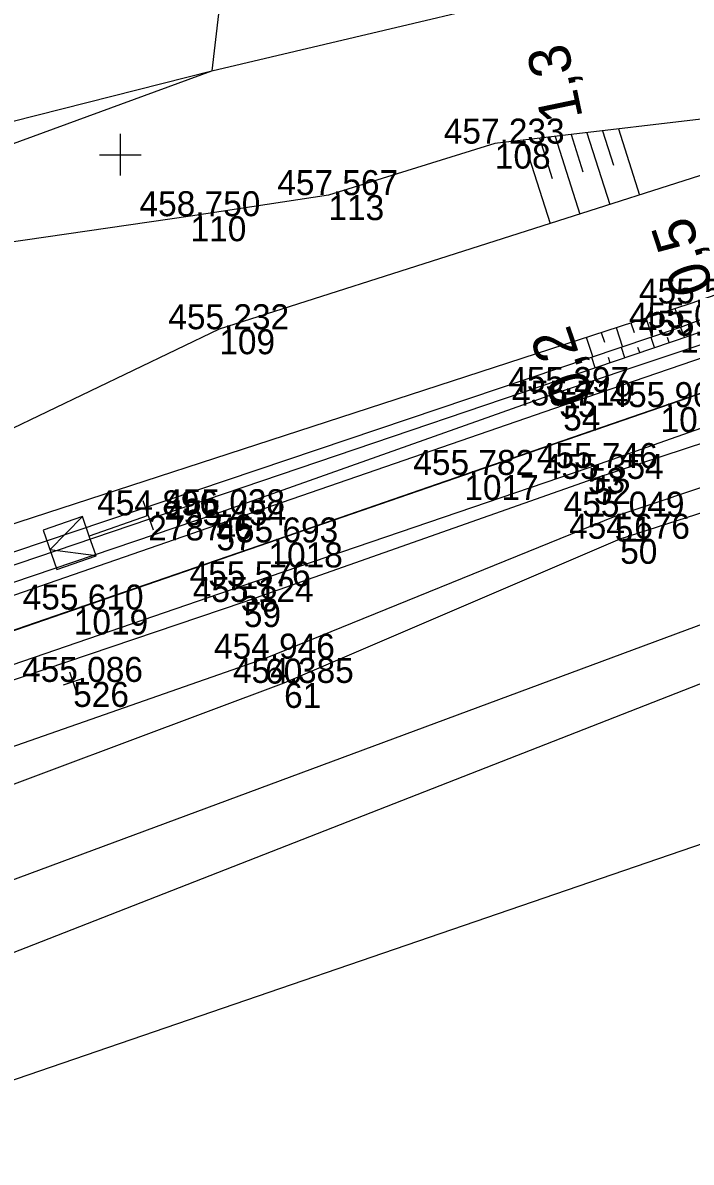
# Model space of a CAD drawing. Extents: x -776734 to -748832, y -1118122 to -976986.
# Drawn here: x -750954.7 to -750922.6, y -1114648.4 to -1114593.7 of the extents above; entities that cross this region are included whole.
import ezdxf

# ---------------------------------------------------------------- set-up
doc = ezdxf.new("R2010")
doc.units = 0
for name, color, linetype in [('KM_Hranice parcel', 7, 'Continuous'), ('Level 61 Křížky', 7, 'Continuous'), ('OSA', 7, 'Continuous'), ('SŽG Vrstva 1', 7, 'Continuous'), ('SŽG Vrstva 4', 7, 'Continuous'), ('SŽG Vrstva 48', 7, 'Continuous'), ('SŽG Vrstva 49', 7, 'Continuous'), ('SŽG Vrstva 53', 7, 'Continuous'), ('SŽG Vrstva 60', 7, 'Continuous'), ('SŽG Vrstva 61', 7, 'Continuous'), ('SŽG Vrstva 7', 7, 'Continuous'), ('SŽG Vrstva 8', 7, 'Continuous')]:
    doc.layers.add(name, color=color, linetype=linetype)

msp = doc.modelspace()

# ---------------------------------------------------------------- linework, layer by layer
at = {"layer": 'KM_Hranice parcel'}
for points in [[(-751154.53, -1114472.31), (-751147.55, -1114479.1), (-751148.65, -1114481.83), (-751152.49, -1114497.62), (-751130.98, -1114497.11), (-751108.06, -1114492.36), (-751077.89, -1114489.91), (-751077.75, -1114475.44), (-751018.04, -1114477.32), (-750975.93, -1114483.83), (-750935.34, -1114508.17), (-750945.62, -1114595.97)], [(-750945.62, -1114595.97), (-750923.65, -1114590.78), (-750909.46, -1114590.94)], [(-751123.4, -1114617.49), (-751113.24, -1114617.58), (-751102.68, -1114616.94), (-751084.8, -1114616.01), (-751048.12, -1114616.42), (-751004.23, -1114610.82), (-750945.62, -1114595.97)], [(-751091.59, -1114651.24), (-751052.09, -1114634.98), (-750945.62, -1114595.97)], [(-750903.28, -1114626.63), (-750977.55, -1114652.09), (-751017.8, -1114665.47), (-751047.63, -1114693.52)]]:
    msp.add_lwpolyline(points, dxfattribs=at)
at = {"layer": 'Level 61 Křížky'}
for p, q in [((-750950, -1114600), (-750950, -1114599)), ((-750951, -1114600), (-750949, -1114600)), ((-750950, -1114601), (-750950, -1114600))]:
    msp.add_line(p, q, dxfattribs=at)
at = {"layer": 'OSA'}
msp.add_line((-751221.2426, -1114714.6428), (-750912.9148, -1114608.268), dxfattribs=at)
at = {"layer": 'SŽG Vrstva 1'}
msp.add_lwpolyline([(-750820.337, -1114576.326), (-750829.58, -1114579.518), (-750838.838, -1114582.712), (-750848.38, -1114586.005), (-750858.075, -1114589.346), (-750867.336, -1114592.541), (-750876.526, -1114595.715), (-750885.989, -1114598.98), (-750895.385, -1114602.229), (-750902.991, -1114604.843), (-750908.211, -1114606.647), (-750914.742, -1114608.898), (-750924.077, -1114612.114), (-750933.495, -1114615.368), (-750942.896, -1114618.61), (-750952.239, -1114621.829), (-750961.799, -1114625.127)], dxfattribs=at)
at = {"layer": 'SŽG Vrstva 4'}
for points in [[(-750909.854, -1114605.662), (-750913.632, -1114606.277), (-750928.936, -1114611.392), (-750945.448, -1114617.255), (-750962.947, -1114623.179), (-750985.088, -1114630.83), (-751003.049, -1114637.15), (-751019.956, -1114643.079), (-751037.537, -1114649.178), (-751047.428, -1114652.085)], [(-750909.854, -1114605.662), (-750913.482, -1114606.81), (-750928.752, -1114612.038), (-750945.395, -1114617.786), (-750962.769, -1114623.789), (-750984.849, -1114631.395), (-751002.837, -1114637.648), (-751019.817, -1114643.56), (-751037.448, -1114649.672)], [(-750908.397, -1114608.245), (-750913.156, -1114610.918), (-750927.279, -1114615.559), (-750944.077, -1114621.468), (-750961.07, -1114627.222), (-750983.47, -1114634.851), (-751001.346, -1114641.244), (-751018.647, -1114647.092), (-751035.567, -1114652.973), (-751044.403, -1114656.035)], [(-750908.397, -1114608.245), (-750913.028, -1114609.922), (-750927.564, -1114615.039), (-750944.227, -1114620.718), (-750961.521, -1114626.651), (-750983.784, -1114634.327), (-751001.734, -1114640.382), (-751018.892, -1114646.443), (-751036.639, -1114652.467)]]:
    msp.add_lwpolyline(points, dxfattribs=at)
at = {"layer": 'SŽG Vrstva 48'}
for p, q in [((-750928.3749, -1114599.0332), (-750927.8022, -1114600.8263)), ((-750927.6164, -1114598.9429), (-750926.5151, -1114602.3912)), ((-750926.8579, -1114598.8527), (-750926.3293, -1114600.5079)), ((-750926.0994, -1114598.7625), (-750925.0862, -1114601.9348)), ((-750930.6504, -1114599.3039), (-750929.3729, -1114603.3039)), ((-750929.8919, -1114599.2136), (-750929.2752, -1114601.1447)), ((-750929.1334, -1114599.1234), (-750927.944, -1114602.8475)), ((-750924.075, -1114607.602), (-750923.922, -1114608.057)), ((-750923.392, -1114607.38), (-750923.059, -1114608.27)), ((-750926.215, -1114608.298), (-750925.901, -1114609.231)), ((-750925.502, -1114608.066), (-750925.346, -1114608.529)), ((-750924.789, -1114607.834), (-750924.479, -1114608.752)), ((-750922.93, -1114608.771), (-750923.11, -1114608.29)), ((-750927.641, -1114608.763), (-750927.323, -1114609.709)), ((-750926.928, -1114608.53), (-750926.77, -1114609)), ((-750924.367, -1114609.259), (-750924.532, -1114608.769)), ((-750923.657, -1114609.018), (-750923.739, -1114608.774)), ((-750925.787, -1114609.741), (-750925.953, -1114609.248)), ((-750925.077, -1114609.5), (-750925.16, -1114609.254)), ((-750927.208, -1114610.223), (-750927.375, -1114609.727)), ((-750926.497, -1114609.982), (-750926.581, -1114609.735))]:
    msp.add_line(p, q, dxfattribs=at)
at = {"layer": 'SŽG Vrstva 49'}
for points in [[(-750914.284, -1114599.037), (-750918.732, -1114597.886), (-750932.03, -1114599.468), (-750940.019, -1114601.94), (-750946.634, -1114602.952), (-750964.627, -1114605.55), (-750992.361, -1114614.436), (-751007.031, -1114618.887), (-751017.906, -1114622.672), (-751017.405, -1114633.573)], [(-750914.284, -1114599.037), (-750918.793, -1114599.925), (-750945.255, -1114608.376), (-750965.923, -1114618.296), (-750985.53, -1114625.726), (-750999.654, -1114628.771), (-751012.193, -1114628.621), (-751015.037, -1114629.632), (-751017.405, -1114633.573)], [(-750971.64, -1114623.079), (-750922.658, -1114607.141), (-750911.92, -1114603.429)], [(-750912.493, -1114604.315), (-750923.138, -1114608.3), (-750971.049, -1114624.437)], [(-750911.848, -1114604.924), (-750922.676, -1114608.685), (-750970.963, -1114625.07)], [(-750907.433, -1114611.535), (-750909.429, -1114611.74), (-750926.275, -1114617.369), (-750943.057, -1114624.185), (-750961.128, -1114630.505), (-750978.395, -1114636.117), (-750986.658, -1114639.578), (-751016.335, -1114647.709)], [(-750986.658, -1114639.578), (-750977.954, -1114637.558), (-750960.694, -1114632.291), (-750942.145, -1114625.351), (-750926.015, -1114618.435), (-750909.195, -1114613.036), (-750906.794, -1114617.513)], [(-750906.794, -1114617.513), (-750919.397, -1114621.544), (-750967.828, -1114639.504)], [(-750904.524, -1114618.563), (-750918.921, -1114624.132), (-750966.612, -1114642.791)]]:
    msp.add_lwpolyline(points, dxfattribs=at)
at = {"layer": 'SŽG Vrstva 53'}
for points in [[(-751091.59, -1114651.24), (-751052.09, -1114634.98), (-750945.62, -1114595.97), (-750923.65, -1114590.78), (-750909.46, -1114590.94), (-750904.52, -1114591.74), (-750900.07, -1114579.45), (-750884.93, -1114572.87), (-750860.41, -1114581.47), (-750789.41, -1114554.45)], [(-750804.97, -1114584.92), (-750894.76, -1114611.21), (-750899.97, -1114614.15), (-750906.35, -1114617.75), (-750903.28, -1114626.63), (-750977.55, -1114652.09), (-751017.8, -1114665.47), (-751047.63, -1114693.52)]]:
    msp.add_lwpolyline(points, dxfattribs=at)
at = {"layer": 'SŽG Vrstva 60'}
for p, q in [((-750932.03, -1114599.468), (-750932.03, -1114599.468)), ((-750940.019, -1114601.94), (-750940.019, -1114601.94)), ((-750946.634, -1114602.952), (-750946.634, -1114602.952)), ((-750922.658, -1114607.141), (-750922.658, -1114607.141)), ((-750923.138, -1114608.3), (-750923.138, -1114608.3)), ((-750945.255, -1114608.376), (-750945.255, -1114608.376)), ((-750922.676, -1114608.685), (-750922.676, -1114608.685)), ((-750928.936, -1114611.392), (-750928.936, -1114611.392)), ((-750928.752, -1114612.038), (-750928.752, -1114612.038)), ((-750924.077, -1114612.114), (-750924.077, -1114612.114)), ((-750933.495, -1114615.368), (-750933.495, -1114615.368)), ((-750927.564, -1114615.039), (-750927.564, -1114615.039)), ((-750927.279, -1114615.559), (-750927.279, -1114615.559)), ((-750948.665, -1114617.312), (-750948.665, -1114617.312)), ((-750945.448, -1114617.255), (-750945.448, -1114617.255)), ((-750926.275, -1114617.369), (-750926.275, -1114617.369)), ((-750945.395, -1114617.786), (-750945.395, -1114617.786)), ((-750942.896, -1114618.61), (-750942.896, -1114618.61)), ((-750926.015, -1114618.435), (-750926.015, -1114618.435)), ((-750944.227, -1114620.718), (-750944.227, -1114620.718)), ((-750952.239, -1114621.829), (-750952.239, -1114621.829)), ((-750944.077, -1114621.468), (-750944.077, -1114621.468)), ((-750943.057, -1114624.185), (-750943.057, -1114624.185)), ((-750952.268, -1114625.303), (-750952.268, -1114625.303)), ((-750942.145, -1114625.351), (-750942.145, -1114625.351))]:
    msp.add_line(p, q, dxfattribs=at)
at = {"layer": 'SŽG Vrstva 7'}
for p, q in [((-750951.7953, -1114625.1399), (-750952.7407, -1114625.4661)), ((-750952.1049, -1114625.7757), (-750952.4311, -1114624.8303))]:
    msp.add_line(p, q, dxfattribs=at)
at = {"layer": 'SŽG Vrstva 8'}
msp.add_line((-750948.4165, -1114618.0196), (-750948.9135, -1114616.6044), dxfattribs=at)
for points in [[(-750948.665, -1114617.312), (-750951.4956, -1114618.3058), (-750951.8269, -1114617.3623), (-750953.7139, -1114618.0249), (-750953.0514, -1114619.9119), (-750951.1643, -1114619.2494), (-750951.4956, -1114618.3058)], [(-750951.1643, -1114619.2494), (-750953.3827, -1114618.9684), (-750951.8269, -1114617.3623)]]:
    msp.add_lwpolyline(points, dxfattribs=at)

# ---------------------------------------------------------------- texts
at = {"layer": 'SŽG Vrstva 48'}
for s, rotation, p in [('1,3', 101.78432, (-750927.8045, -1114598.2083)), ('0,5', 108.0241, (-750921.525, -1114606.383)), ('0,2', 108.74337, (-750927.272, -1114611.62))]:
    msp.add_text(s, height=2, rotation=rotation, dxfattribs=at).set_placement(p)
at = {"layer": 'SŽG Vrstva 60'}
for s, p in [('108', (-750932.03, -1114600.668)), ('113', (-750940.019, -1114603.14)), ('110', (-750946.634, -1114604.152)), ('157', (-750923.138, -1114609.5)), ('109', (-750945.255, -1114609.576)), ('55', (-750928.936, -1114612.592)), ('54', (-750928.752, -1114613.238)), ('1016', (-750924.077, -1114613.314)), ('1017', (-750933.495, -1114616.568)), ('53', (-750927.564, -1114616.239)), ('52', (-750927.279, -1114616.759)), ('2787', (-750948.665, -1114618.512)), ('56', (-750945.448, -1114618.455)), ('51', (-750926.275, -1114618.569)), ('57', (-750945.395, -1114618.986)), ('1018', (-750942.896, -1114619.81)), ('50', (-750926.015, -1114619.635)), ('58', (-750944.227, -1114621.918)), ('59', (-750944.077, -1114622.668)), ('1019', (-750952.239, -1114623.029)), ('60', (-750943.057, -1114625.385)), ('526', (-750952.268, -1114626.503)), ('61', (-750942.145, -1114626.551))]:
    msp.add_text(s, height=1.2, dxfattribs=at).set_placement(p)
at = {"layer": 'SŽG Vrstva 61'}
for s, p in [('457.233', (-750934.4819, -1114599.468)), ('457.567', (-750942.4709, -1114601.94)), ('458.750', (-750949.085, -1114602.952)), ('455.597', (-750925.1099, -1114607.141)), ('455.232', (-750947.7032, -1114608.376)), ('455.073', (-750925.5899, -1114608.3)), ('455.288', (-750925.1297, -1114608.685)), ('455.297', (-750931.3879, -1114611.392)), ('455.719', (-750931.2057, -1114612.038)), ('455.904', (-750926.528, -1114612.114)), ('455.782', (-750935.9432, -1114615.368)), ('455.746', (-750930.0159, -1114615.039)), ('455.354', (-750929.73, -1114615.559)), ('454.896', (-750951.1169, -1114617.312)), ('455.038', (-750947.9017, -1114617.255)), ('455.049', (-750928.7287, -1114617.369)), ('455.454', (-750947.846, -1114617.786)), ('455.693', (-750945.3479, -1114618.61)), ('454.676', (-750928.4669, -1114618.435)), ('455.576', (-750946.6789, -1114620.718)), ('455.124', (-750946.528, -1114621.468)), ('455.610', (-750954.69, -1114621.829)), ('454.946', (-750945.5089, -1114624.185)), ('455.086', (-750954.7199, -1114625.303)), ('454.385', (-750944.6011, -1114625.351))]:
    msp.add_text(s, height=1.2, dxfattribs=at).set_placement(p)

doc.saveas('drawing.dxf')
